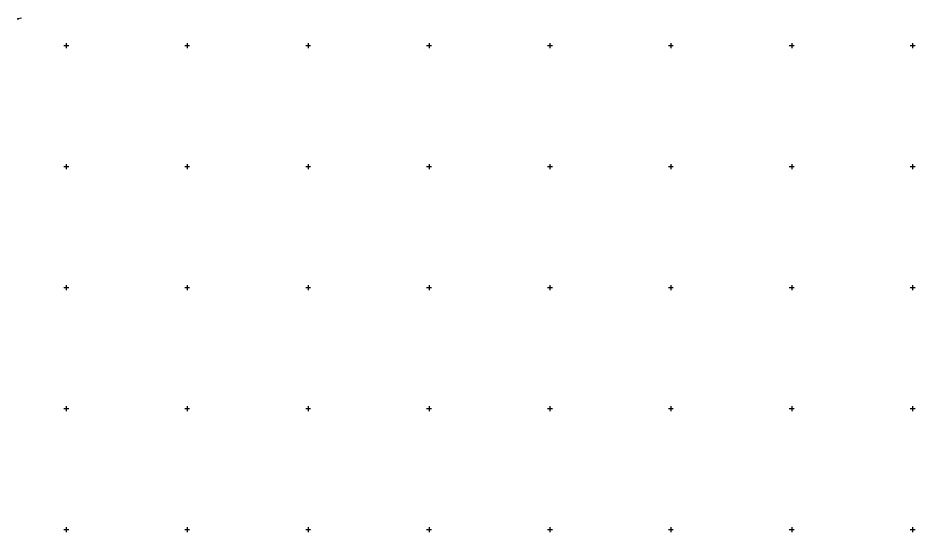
# Model space of a CAD drawing. Extents: x -703403 to -701924, y -1022520 to -1021856.
# Drawn here: x -702910 to -702724.5, y -1022150.5 to -1022044.3 of the extents above; entities that cross this region are included whole.
import ezdxf

# ---------------------------------------------------------------- set-up
doc = ezdxf.new("R2010")
doc.units = 0
doc.layers.add('Z_hektometricka_sit', color=7, linetype='Continuous')
doc.layers.add('Z_katastr_hranice', color=7, linetype='Continuous')

msp = doc.modelspace()

# ---------------------------------------------------------------- linework, layer by layer
at = {"layer": 'Z_hektometricka_sit'}
for p, q in [((-702900.5, -1022050), (-702899.5, -1022050)), ((-702900, -1022049.5), (-702900, -1022050.5)), ((-702875.5, -1022050), (-702874.5, -1022050)), ((-702875, -1022049.5), (-702875, -1022050.5)), ((-702850.5, -1022050), (-702849.5, -1022050)), ((-702850, -1022049.5), (-702850, -1022050.5)), ((-702825.5, -1022050), (-702824.5, -1022050)), ((-702825, -1022049.5), (-702825, -1022050.5)), ((-702800.5, -1022050), (-702799.5, -1022050)), ((-702800, -1022049.5), (-702800, -1022050.5)), ((-702775.5, -1022050), (-702774.5, -1022050)), ((-702775, -1022049.5), (-702775, -1022050.5)), ((-702750.5, -1022050), (-702749.5, -1022050)), ((-702750, -1022049.5), (-702750, -1022050.5)), ((-702725.5, -1022050), (-702724.5, -1022050)), ((-702725, -1022049.5), (-702725, -1022050.5)), ((-702900.5, -1022075), (-702899.5, -1022075)), ((-702900, -1022074.5), (-702900, -1022075.5)), ((-702875.5, -1022075), (-702874.5, -1022075)), ((-702875, -1022074.5), (-702875, -1022075.5)), ((-702850.5, -1022075), (-702849.5, -1022075)), ((-702850, -1022074.5), (-702850, -1022075.5)), ((-702825.5, -1022075), (-702824.5, -1022075)), ((-702825, -1022074.5), (-702825, -1022075.5)), ((-702800.5, -1022075), (-702799.5, -1022075)), ((-702800, -1022074.5), (-702800, -1022075.5)), ((-702775.5, -1022075), (-702774.5, -1022075)), ((-702775, -1022074.5), (-702775, -1022075.5)), ((-702750.5, -1022075), (-702749.5, -1022075)), ((-702750, -1022074.5), (-702750, -1022075.5)), ((-702725.5, -1022075), (-702724.5, -1022075)), ((-702725, -1022074.5), (-702725, -1022075.5)), ((-702900.5, -1022100), (-702899.5, -1022100)), ((-702900, -1022099.5), (-702900, -1022100.5)), ((-702875.5, -1022100), (-702874.5, -1022100)), ((-702875, -1022099.5), (-702875, -1022100.5)), ((-702850.5, -1022100), (-702849.5, -1022100)), ((-702850, -1022099.5), (-702850, -1022100.5)), ((-702825.5, -1022100), (-702824.5, -1022100)), ((-702825, -1022099.5), (-702825, -1022100.5)), ((-702800.5, -1022100), (-702799.5, -1022100)), ((-702800, -1022099.5), (-702800, -1022100.5)), ((-702775.5, -1022100), (-702774.5, -1022100)), ((-702775, -1022099.5), (-702775, -1022100.5)), ((-702750.5, -1022100), (-702749.5, -1022100)), ((-702750, -1022099.5), (-702750, -1022100.5)), ((-702725.5, -1022100), (-702724.5, -1022100)), ((-702725, -1022099.5), (-702725, -1022100.5)), ((-702900.5, -1022125), (-702899.5, -1022125)), ((-702900, -1022124.5), (-702900, -1022125.5)), ((-702875.5, -1022125), (-702874.5, -1022125)), ((-702875, -1022124.5), (-702875, -1022125.5)), ((-702850.5, -1022125), (-702849.5, -1022125)), ((-702850, -1022124.5), (-702850, -1022125.5)), ((-702825.5, -1022125), (-702824.5, -1022125)), ((-702825, -1022124.5), (-702825, -1022125.5)), ((-702800.5, -1022125), (-702799.5, -1022125)), ((-702800, -1022124.5), (-702800, -1022125.5)), ((-702775.5, -1022125), (-702774.5, -1022125)), ((-702775, -1022124.5), (-702775, -1022125.5)), ((-702750.5, -1022125), (-702749.5, -1022125)), ((-702750, -1022124.5), (-702750, -1022125.5)), ((-702725.5, -1022125), (-702724.5, -1022125)), ((-702725, -1022124.5), (-702725, -1022125.5)), ((-702900, -1022149.5), (-702900, -1022150.5)), ((-702875, -1022149.5), (-702875, -1022150.5)), ((-702850, -1022149.5), (-702850, -1022150.5)), ((-702825, -1022149.5), (-702825, -1022150.5)), ((-702800, -1022149.5), (-702800, -1022150.5)), ((-702775, -1022149.5), (-702775, -1022150.5)), ((-702750, -1022149.5), (-702750, -1022150.5)), ((-702725, -1022149.5), (-702725, -1022150.5)), ((-702900.5, -1022150), (-702899.5, -1022150)), ((-702875.5, -1022150), (-702874.5, -1022150)), ((-702850.5, -1022150), (-702849.5, -1022150)), ((-702825.5, -1022150), (-702824.5, -1022150)), ((-702800.5, -1022150), (-702799.5, -1022150)), ((-702775.5, -1022150), (-702774.5, -1022150)), ((-702750.5, -1022150), (-702749.5, -1022150)), ((-702725.5, -1022150), (-702724.5, -1022150))]:
    msp.add_line(p, q, dxfattribs=at)
at = {"layer": 'Z_katastr_hranice'}
for p, q in [((-702910, -1022044.43), (-702909.28, -1022044.28)), ((-702909.96, -1022044.65), (-702910, -1022044.43))]:
    msp.add_line(p, q, dxfattribs=at)

doc.saveas('drawing.dxf')
